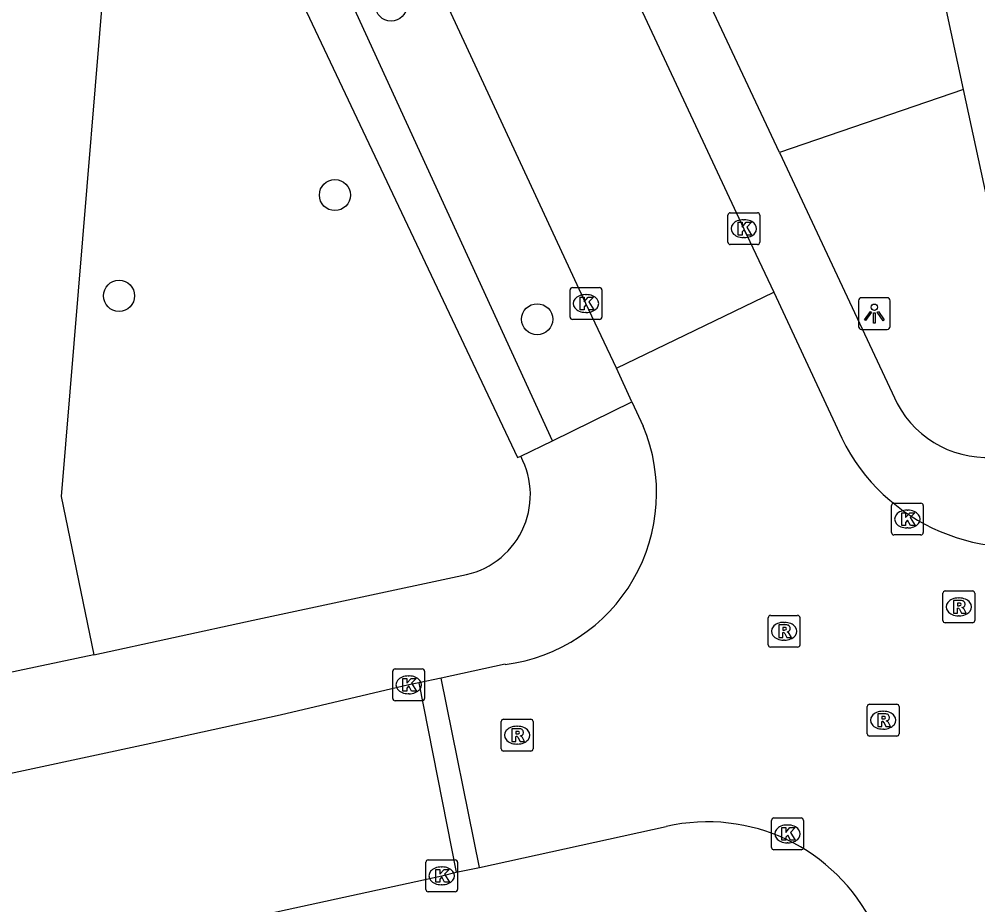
# Model space of a CAD drawing. Extents: x 160037 to 160839, y 385326 to 386441.
# Drawn here: x 160556.29 to 160586.43, y 385865.52 to 385893.36 of the extents above; entities that cross this region are included whole.
import ezdxf

# ---------------------------------------------------------------- set-up
doc = ezdxf.new("R2010")
doc.units = 0
for name, color, linetype in [('IMGEO_Boom', 7, 'Continuous'), ('IMGEO_Groenvoorziening', 7, 'Continuous'), ('IMGEO_Kolk', 7, 'Continuous'), ('IMGEO_Lichtpunt', 7, 'Continuous'), ('IMGEO_Parkeervlak_open', 7, 'Continuous'), ('IMGEO_Rijbaan_lokaal_gesloten', 7, 'Continuous'), ('IMGEO_Rijbaan_lokaal_open', 7, 'Continuous'), ('IMGEO_Rioolput', 7, 'Continuous'), ('IMGEO_Voetpad_halfverhard', 7, 'Continuous'), ('IMGEO_Voetpad_open', 7, 'Continuous')]:
    doc.layers.add(name, color=color, linetype=linetype)

msp = doc.modelspace()

# ---------------------------------------------------------------- linework, layer by layer
at = {"layer": 'IMGEO_Boom'}
for centre in [(160567.979, 385893.79), (160566.215, 385887.836), (160559.425, 385884.667), (160572.574, 385883.931)]:
    msp.add_circle(centre, 0.489, dxfattribs=at)
at = {"layer": 'IMGEO_Groenvoorziening'}
msp.add_lwpolyline([(160585.986, 385891.157), (160580.193, 385889.171)], dxfattribs=at)
at = {"layer": 'IMGEO_Kolk'}
for p, q in [((160578.574, 385886.353), (160578.574, 385887.205)), ((160578.649, 385887.279), (160579.501, 385887.279)), ((160579.062, 385887.059), (160579.087, 385887.059)), ((160579.575, 385887.205), (160579.575, 385886.353)), ((160579.085, 385886.499), (160579.06, 385886.499)), ((160579.501, 385886.279), (160578.649, 385886.279)), ((160573.683, 385884.926), (160574.535, 385884.926)), ((160573.608, 385884), (160573.608, 385884.852)), ((160574.096, 385884.706), (160574.121, 385884.706)), ((160574.609, 385884.852), (160574.609, 385884)), ((160574.119, 385884.146), (160574.094, 385884.146)), ((160574.535, 385883.926), (160573.683, 385883.926)), ((160583.717, 385877.223), (160583.717, 385878.075)), ((160583.792, 385878.149), (160584.644, 385878.149)), ((160584.718, 385878.075), (160584.718, 385877.223)), ((160584.205, 385877.929), (160584.23, 385877.929)), ((160584.228, 385877.369), (160584.203, 385877.369)), ((160584.644, 385877.149), (160583.792, 385877.149)), ((160568.034, 385872.012), (160568.034, 385872.864)), ((160568.109, 385872.938), (160568.961, 385872.938)), ((160569.035, 385872.864), (160569.035, 385872.012)), ((160568.522, 385872.718), (160568.547, 385872.718)), ((160568.961, 385871.938), (160568.109, 385871.938)), ((160568.545, 385872.158), (160568.52, 385872.158)), ((160579.947, 385867.326), (160579.947, 385868.178)), ((160580.022, 385868.252), (160580.874, 385868.252)), ((160580.435, 385868.032), (160580.46, 385868.032)), ((160580.948, 385868.178), (160580.948, 385867.326)), ((160580.458, 385867.472), (160580.433, 385867.472)), ((160580.874, 385867.252), (160580.022, 385867.252)), ((160569.072, 385866.008), (160569.072, 385866.86)), ((160569.147, 385866.934), (160569.999, 385866.934)), ((160570.073, 385866.86), (160570.073, 385866.008)), ((160569.56, 385866.714), (160569.585, 385866.714)), ((160569.999, 385865.934), (160569.147, 385865.934)), ((160569.583, 385866.154), (160569.558, 385866.154))]:
    msp.add_line(p, q, dxfattribs=at)
for points in [[(160578.574, 385886.353), (160578.574, 385887.205)], [(160578.649, 385887.279), (160579.501, 385887.279)], [(160579.575, 385887.205), (160579.575, 385886.353)], [(160578.895, 385886.979), (160579.018, 385886.979), (160579.018, 385886.828), (160579.148, 385886.979), (160579.312, 385886.979), (160579.166, 385886.828), (160579.319, 385886.579), (160579.167, 385886.579), (160579.082, 385886.743), (160579.018, 385886.676), (160579.018, 385886.579), (160578.895, 385886.579), (160578.895, 385886.979)], [(160579.501, 385886.279), (160578.649, 385886.279)], [(160573.683, 385884.926), (160574.535, 385884.926)], [(160573.608, 385884), (160573.608, 385884.852)], [(160573.929, 385884.626), (160574.052, 385884.626), (160574.052, 385884.475), (160574.182, 385884.626), (160574.346, 385884.626), (160574.2, 385884.475), (160574.353, 385884.226), (160574.201, 385884.226), (160574.116, 385884.39), (160574.052, 385884.323), (160574.052, 385884.226), (160573.929, 385884.226), (160573.929, 385884.626)], [(160574.609, 385884.852), (160574.609, 385884)], [(160574.535, 385883.926), (160573.683, 385883.926)], [(160583.717, 385877.223), (160583.717, 385878.075)], [(160583.792, 385878.149), (160584.644, 385878.149)], [(160584.718, 385878.075), (160584.718, 385877.223)], [(160584.038, 385877.849), (160584.161, 385877.849), (160584.161, 385877.698), (160584.291, 385877.849), (160584.455, 385877.849), (160584.309, 385877.698), (160584.462, 385877.449), (160584.31, 385877.449), (160584.225, 385877.613), (160584.161, 385877.546), (160584.161, 385877.449), (160584.038, 385877.449), (160584.038, 385877.849)], [(160584.644, 385877.149), (160583.792, 385877.149)], [(160568.034, 385872.012), (160568.034, 385872.864)], [(160568.109, 385872.938), (160568.961, 385872.938)], [(160569.035, 385872.864), (160569.035, 385872.012)], [(160568.355, 385872.638), (160568.478, 385872.638), (160568.478, 385872.487), (160568.608, 385872.638), (160568.772, 385872.638), (160568.626, 385872.487), (160568.779, 385872.238), (160568.627, 385872.238), (160568.542, 385872.402), (160568.478, 385872.335), (160568.478, 385872.238), (160568.355, 385872.238), (160568.355, 385872.638)], [(160568.961, 385871.938), (160568.109, 385871.938)], [(160579.947, 385867.326), (160579.947, 385868.178)], [(160580.022, 385868.252), (160580.874, 385868.252)], [(160580.948, 385868.178), (160580.948, 385867.326)], [(160580.268, 385867.952), (160580.391, 385867.952), (160580.391, 385867.801), (160580.521, 385867.952), (160580.685, 385867.952), (160580.539, 385867.801), (160580.692, 385867.552), (160580.54, 385867.552), (160580.455, 385867.716), (160580.391, 385867.649), (160580.391, 385867.552), (160580.268, 385867.552), (160580.268, 385867.952)], [(160580.874, 385867.252), (160580.022, 385867.252)], [(160569.072, 385866.008), (160569.072, 385866.86)], [(160569.147, 385866.934), (160569.999, 385866.934)], [(160570.073, 385866.86), (160570.073, 385866.008)], [(160569.393, 385866.634), (160569.516, 385866.634), (160569.516, 385866.483), (160569.646, 385866.634), (160569.81, 385866.634), (160569.664, 385866.483), (160569.817, 385866.234), (160569.665, 385866.234), (160569.58, 385866.398), (160569.516, 385866.331), (160569.516, 385866.234), (160569.393, 385866.234), (160569.393, 385866.634)], [(160569.999, 385865.934), (160569.147, 385865.934)]]:
    msp.add_lwpolyline(points, dxfattribs=at)
for centre, start, end in [((160578.651, 385887.203), 91.552, 178.448), ((160578.651, 385887.203), 91.552, 178.448), ((160579.499, 385887.203), 1.552, 88.448), ((160579.499, 385887.203), 1.552, 88.448), ((160578.651, 385886.355), 181.552, 268.448), ((160578.651, 385886.355), 181.552, 268.448), ((160579.499, 385886.355), 271.552, 358.448), ((160579.499, 385886.355), 271.552, 358.448), ((160573.685, 385884.85), 91.552, 178.448), ((160573.685, 385884.85), 91.552, 178.448), ((160574.533, 385884.85), 1.552, 88.448), ((160574.533, 385884.85), 1.552, 88.448), ((160573.685, 385884.002), 181.552, 268.448), ((160573.685, 385884.002), 181.552, 268.448), ((160574.533, 385884.002), 271.552, 358.448), ((160574.533, 385884.002), 271.552, 358.448), ((160583.794, 385878.073), 91.552, 178.448), ((160583.794, 385878.073), 91.552, 178.448), ((160584.642, 385878.073), 1.552, 88.448), ((160584.642, 385878.073), 1.552, 88.448), ((160583.794, 385877.225), 181.552, 268.448), ((160583.794, 385877.225), 181.552, 268.448), ((160584.642, 385877.225), 271.552, 358.448), ((160584.642, 385877.225), 271.552, 358.448), ((160568.111, 385872.862), 91.552, 178.448), ((160568.111, 385872.862), 91.552, 178.448), ((160568.959, 385872.862), 1.552, 88.448), ((160568.959, 385872.862), 1.552, 88.448), ((160568.111, 385872.014), 181.552, 268.448), ((160568.111, 385872.014), 181.552, 268.448), ((160568.959, 385872.014), 271.552, 358.448), ((160568.959, 385872.014), 271.552, 358.448), ((160580.024, 385868.176), 91.552, 178.448), ((160580.024, 385868.176), 91.552, 178.448), ((160580.872, 385868.176), 1.552, 88.448), ((160580.872, 385868.176), 1.552, 88.448), ((160580.024, 385867.328), 181.552, 268.448), ((160580.024, 385867.328), 181.552, 268.448), ((160580.872, 385867.328), 271.552, 358.448), ((160580.872, 385867.328), 271.552, 358.448), ((160569.149, 385866.858), 91.552, 178.448), ((160569.149, 385866.858), 91.552, 178.448), ((160569.997, 385866.858), 1.552, 88.448), ((160569.997, 385866.858), 1.552, 88.448), ((160569.149, 385866.01), 181.552, 268.448), ((160569.149, 385866.01), 181.552, 268.448), ((160569.997, 385866.01), 271.552, 358.448), ((160569.997, 385866.01), 271.552, 358.448)]:
    msp.add_arc(centre, 0.0765, start, end, dxfattribs=at)
for centre, major_axis, ratio, start_param, end_param in [((160579.061, 385886.779), (-0.387, 0.002), 0.722429, 4.712389, 7.853982), ((160579.086, 385886.779), (-0.39, 0.002), 0.717154, 1.570796, 4.712389), ((160574.095, 385884.426), (-0.387, 0.002), 0.722429, 4.712389, 7.853982), ((160574.12, 385884.426), (-0.39, 0.002), 0.717154, 1.570796, 4.712389), ((160584.204, 385877.649), (-0.387, 0.002), 0.722429, 4.712389, 7.853982), ((160584.229, 385877.649), (-0.39, 0.002), 0.717154, 1.570796, 4.712389), ((160568.521, 385872.438), (-0.387, 0.002), 0.722429, 4.712389, 7.853982), ((160568.546, 385872.438), (-0.39, 0.002), 0.717154, 1.570796, 4.712389), ((160580.434, 385867.752), (-0.387, 0.002), 0.722429, 4.712389, 7.853982), ((160580.459, 385867.752), (-0.39, 0.002), 0.717154, 1.570796, 4.712389), ((160569.559, 385866.434), (-0.387, 0.002), 0.722429, 4.712389, 7.853982), ((160569.584, 385866.434), (-0.39, 0.002), 0.717154, 1.570796, 4.712389)]:
    msp.add_ellipse(centre, major_axis=major_axis, ratio=ratio, start_param=start_param, end_param=end_param, dxfattribs=at)
at = {"layer": 'IMGEO_Lichtpunt'}
for p, q in [((160583.582, 385884.608), (160582.774, 385884.608)), ((160583.582, 385884.608), (160582.774, 385884.608)), ((160582.68, 385884.513), (160582.68, 385883.706)), ((160582.68, 385884.513), (160582.68, 385883.706)), ((160583.676, 385883.706), (160583.676, 385884.513)), ((160583.676, 385883.706), (160583.676, 385884.513)), ((160582.774, 385883.612), (160583.582, 385883.612)), ((160582.774, 385883.612), (160583.582, 385883.612))]:
    msp.add_line(p, q, dxfattribs=at)
for points in [[(160583.054, 385884.177), (160583.093, 385884.149), (160582.905, 385883.887), (160582.867, 385883.914), (160583.054, 385884.177)], [(160583.156, 385884.129), (160583.203, 385884.129), (160583.203, 385883.807), (160583.156, 385883.807), (160583.156, 385884.129)], [(160583.266, 385884.149), (160583.304, 385884.176), (160583.491, 385883.914), (160583.452, 385883.886), (160583.266, 385884.149)]]:
    msp.add_lwpolyline(points, dxfattribs=at)
msp.add_circle((160583.179, 385884.311), 0.0994, dxfattribs=at)
for centre, start, end in [((160582.774, 385884.513), 90, 180), ((160582.774, 385884.513), 90, 180), ((160583.582, 385884.513), 0, 90), ((160583.582, 385884.513), 0, 90), ((160582.774, 385883.706), 180, 270), ((160582.774, 385883.706), 180, 270), ((160583.582, 385883.706), 270, 0), ((160583.582, 385883.706), 270, 360)]:
    msp.add_arc(centre, 0.0946, start, end, dxfattribs=at)
at = {"layer": 'IMGEO_Parkeervlak_open'}
for points in [[(160585.986, 385891.157), (160582.761, 385906.119)], [(160588.283, 385880.499), (160585.986, 385891.157)]]:
    msp.add_lwpolyline(points, dxfattribs=at)
at = {"layer": 'IMGEO_Rijbaan_lokaal_gesloten'}
for points in [[(160568.854, 385872.498), (160568.535, 385872.438), (160564.495, 385871.487), (160560.283, 385870.566), (160538.297, 385865.844)], [(160568.854, 385872.498), (160570.023, 385866.551)], [(160563.9, 385865.201), (160569.573, 385866.434), (160570.023, 385866.551)]]:
    msp.add_lwpolyline(points, dxfattribs=at)
at = {"layer": 'IMGEO_Rijbaan_lokaal_open'}
for points in [[(160568.341, 385909.809), (160569.388, 385907.543), (160573.375, 385898.972), (160579.075, 385886.779), (160580.017, 385884.788)], [(160575.066, 385882.398), (160574.109, 385884.426), (160568.436, 385896.65), (160564.426, 385905.259), (160563.408, 385907.496)], [(160575.066, 385882.398), (160580.017, 385884.788)], [(160580.017, 385884.788), (160582.153, 385880.188)], [(160575.555, 385881.338), (160575.066, 385882.398)], [(160575.555, 385881.338), (160575.908, 385880.568)], [(160571.571, 385873.083), (160569.559, 385872.651)], [(160569.559, 385872.651), (160568.854, 385872.498)], [(160570.762, 385866.698), (160569.559, 385872.651)], [(160570.762, 385866.698), (160576.636, 385867.982)], [(160570.023, 385866.551), (160570.762, 385866.698)]]:
    msp.add_lwpolyline(points, dxfattribs=at)
for centre, radius, start, end in [((160570.9, 385878.471), 5.43, 277.1036, 22.7182), ((160587.643, 385882.887), 6.117, 206.1845, 287.714), ((160577.941, 385862.339), 5.792, 26.0001, 103.0226)]:
    msp.add_arc(centre, radius, start, end, dxfattribs=at)
at = {"layer": 'IMGEO_Rioolput'}
for p, q in [((160585.334, 385874.463), (160585.334, 385875.315)), ((160585.409, 385875.389), (160586.261, 385875.389)), ((160586.335, 385875.315), (160586.335, 385874.463)), ((160585.822, 385875.169), (160585.847, 385875.169)), ((160579.839, 385873.697), (160579.839, 385874.549)), ((160579.914, 385874.623), (160580.766, 385874.623)), ((160580.327, 385874.403), (160580.352, 385874.403)), ((160580.84, 385874.549), (160580.84, 385873.697)), ((160586.261, 385874.389), (160585.409, 385874.389)), ((160585.845, 385874.609), (160585.82, 385874.609)), ((160580.35, 385873.843), (160580.325, 385873.843)), ((160580.766, 385873.623), (160579.914, 385873.623)), ((160582.954, 385870.901), (160582.954, 385871.753)), ((160583.029, 385871.827), (160583.881, 385871.827)), ((160583.955, 385871.753), (160583.955, 385870.901)), ((160571.52, 385871.356), (160572.372, 385871.356)), ((160583.442, 385871.607), (160583.467, 385871.607)), ((160571.445, 385870.43), (160571.445, 385871.282)), ((160571.933, 385871.136), (160571.958, 385871.136)), ((160572.446, 385871.282), (160572.446, 385870.43)), ((160583.465, 385871.047), (160583.44, 385871.047)), ((160583.881, 385870.827), (160583.029, 385870.827)), ((160571.956, 385870.576), (160571.931, 385870.576)), ((160572.372, 385870.356), (160571.52, 385870.356))]:
    msp.add_line(p, q, dxfattribs=at)
for points in [[(160585.334, 385874.463), (160585.334, 385875.315)], [(160585.409, 385875.389), (160586.261, 385875.389)], [(160586.335, 385875.315), (160586.335, 385874.463)], [(160585.923, 385875.087), (160585.671, 385875.089), (160585.671, 385874.689)], [(160585.849, 385875.008), (160585.795, 385875.008), (160585.795, 385874.927)], [(160585.671, 385874.689), (160585.795, 385874.689), (160585.795, 385874.851), (160585.806, 385874.851)], [(160585.795, 385874.927), (160585.847, 385874.927)], [(160585.853, 385874.822), (160585.924, 385874.689), (160586.064, 385874.689), (160585.999, 385874.815)], [(160579.839, 385873.697), (160579.839, 385874.549)], [(160579.914, 385874.623), (160580.766, 385874.623)], [(160580.84, 385874.549), (160580.84, 385873.697)], [(160586.261, 385874.389), (160585.409, 385874.389)], [(160580.428, 385874.321), (160580.176, 385874.323), (160580.176, 385873.923)], [(160580.176, 385873.923), (160580.3, 385873.923), (160580.3, 385874.085), (160580.311, 385874.085)], [(160580.354, 385874.242), (160580.3, 385874.242), (160580.3, 385874.161)], [(160580.3, 385874.161), (160580.352, 385874.161)], [(160580.358, 385874.056), (160580.429, 385873.923), (160580.569, 385873.923), (160580.504, 385874.049)], [(160580.766, 385873.623), (160579.914, 385873.623)], [(160582.954, 385870.901), (160582.954, 385871.753)], [(160583.029, 385871.827), (160583.881, 385871.827)], [(160583.955, 385871.753), (160583.955, 385870.901)], [(160571.52, 385871.356), (160572.372, 385871.356)], [(160583.543, 385871.525), (160583.291, 385871.527), (160583.291, 385871.127)], [(160583.469, 385871.446), (160583.415, 385871.446), (160583.415, 385871.365)], [(160583.415, 385871.365), (160583.467, 385871.365)], [(160571.445, 385870.43), (160571.445, 385871.282)], [(160572.034, 385871.054), (160571.782, 385871.056), (160571.782, 385870.656)], [(160572.446, 385871.282), (160572.446, 385870.43)], [(160583.291, 385871.127), (160583.415, 385871.127), (160583.415, 385871.289), (160583.426, 385871.289)], [(160583.473, 385871.26), (160583.544, 385871.127), (160583.684, 385871.127), (160583.619, 385871.253)], [(160571.782, 385870.656), (160571.906, 385870.656), (160571.906, 385870.818), (160571.917, 385870.818)], [(160571.96, 385870.975), (160571.906, 385870.975), (160571.906, 385870.894)], [(160571.906, 385870.894), (160571.958, 385870.894)], [(160571.964, 385870.789), (160572.035, 385870.656), (160572.175, 385870.656), (160572.11, 385870.782)], [(160583.881, 385870.827), (160583.029, 385870.827)], [(160572.372, 385870.356), (160571.52, 385870.356)]]:
    msp.add_lwpolyline(points, dxfattribs=at)
for centre, radius, start, end in [((160585.411, 385875.313), 0.0765, 91.552, 178.448), ((160585.411, 385875.313), 0.0765, 91.552, 178.448), ((160586.259, 385875.313), 0.0765, 1.552, 88.448), ((160586.259, 385875.313), 0.0765, 1.552, 88.448), ((160585.855, 385874.912), 0.0964, 77.0061, 93.1865), ((160585.869, 385874.969), 0.0378, 276.6634, 79.6772), ((160585.922, 385874.977), 0.109, 350.3612, 89.416), ((160585.92, 385874.977), 0.112, 277.5842, 350.9817), ((160585.805, 385874.798), 0.0533, 26.0293, 88.6989), ((160585.831, 385875.116), 0.19, 274.7715, 282.9687), ((160585.904, 385874.762), 0.108, 29.5134, 73.7905), ((160579.916, 385874.547), 0.0765, 91.552, 178.448), ((160579.916, 385874.547), 0.0765, 91.552, 178.448), ((160580.764, 385874.547), 0.0765, 1.552, 88.448), ((160580.764, 385874.547), 0.0765, 1.552, 88.448), ((160585.411, 385874.465), 0.0765, 181.552, 268.448), ((160585.411, 385874.465), 0.0765, 181.552, 268.448), ((160586.259, 385874.465), 0.0765, 271.552, 358.448), ((160586.259, 385874.465), 0.0765, 271.552, 358.448), ((160580.31, 385874.032), 0.0533, 26.0293, 88.6989), ((160580.336, 385874.35), 0.19, 274.7715, 282.9687), ((160580.36, 385874.146), 0.0964, 77.0061, 93.1865), ((160580.374, 385874.203), 0.0378, 276.6634, 79.6772), ((160580.427, 385874.211), 0.109, 350.3612, 89.416), ((160580.425, 385874.211), 0.112, 277.5842, 350.9817), ((160580.409, 385873.996), 0.108, 29.5134, 73.7905), ((160579.916, 385873.699), 0.0765, 181.552, 268.448), ((160579.916, 385873.699), 0.0765, 181.552, 268.448), ((160580.764, 385873.699), 0.0765, 271.552, 358.448), ((160580.764, 385873.699), 0.0765, 271.552, 358.448), ((160583.031, 385871.751), 0.0765, 91.552, 178.448), ((160583.031, 385871.751), 0.0765, 91.552, 178.448), ((160583.879, 385871.751), 0.0765, 1.552, 88.448), ((160583.879, 385871.751), 0.0765, 1.552, 88.448), ((160571.522, 385871.28), 0.0765, 91.552, 178.448), ((160571.522, 385871.28), 0.0765, 91.552, 178.448), ((160572.37, 385871.28), 0.0765, 1.552, 88.448), ((160572.37, 385871.28), 0.0765, 1.552, 88.448), ((160583.451, 385871.554), 0.19, 274.7715, 282.9687), ((160583.475, 385871.35), 0.0964, 77.0061, 93.1865), ((160583.489, 385871.407), 0.0378, 276.6634, 79.6772), ((160583.542, 385871.415), 0.109, 350.3612, 89.416), ((160583.54, 385871.415), 0.112, 277.5842, 350.9817), ((160572.033, 385870.944), 0.109, 350.3612, 89.416), ((160583.425, 385871.236), 0.0533, 26.0293, 88.6989), ((160583.524, 385871.2), 0.108, 29.5134, 73.7905), ((160571.916, 385870.765), 0.0533, 26.0293, 88.6989), ((160571.942, 385871.083), 0.19, 274.7715, 282.9687), ((160571.966, 385870.879), 0.0964, 77.0061, 93.1865), ((160571.98, 385870.936), 0.0378, 276.6634, 79.6772), ((160572.031, 385870.944), 0.112, 277.5842, 350.9817), ((160572.015, 385870.729), 0.108, 29.5134, 73.7905), ((160583.031, 385870.903), 0.0765, 181.552, 268.448), ((160583.031, 385870.903), 0.0765, 181.552, 268.448), ((160583.879, 385870.903), 0.0765, 271.552, 358.448), ((160583.879, 385870.903), 0.0765, 271.552, 358.448), ((160571.522, 385870.432), 0.0765, 181.552, 268.448), ((160571.522, 385870.432), 0.0765, 181.552, 268.448), ((160572.37, 385870.432), 0.0765, 271.552, 358.448), ((160572.37, 385870.432), 0.0765, 271.552, 358.448)]:
    msp.add_arc(centre, radius, start, end, dxfattribs=at)
for centre, major_axis, ratio, start_param, end_param in [((160585.821, 385874.889), (-0.387, 0.002), 0.722429, 4.712389, 7.853982), ((160585.846, 385874.889), (-0.39, 0.002), 0.717154, 1.570796, 4.712389), ((160580.326, 385874.123), (-0.387, 0.002), 0.722429, 4.712389, 7.853982), ((160580.351, 385874.123), (-0.39, 0.002), 0.717154, 1.570796, 4.712389), ((160583.441, 385871.327), (-0.387, 0.002), 0.722429, 4.712389, 7.853982), ((160583.466, 385871.327), (-0.39, 0.002), 0.717154, 1.570796, 4.712389), ((160571.932, 385870.856), (-0.387, 0.002), 0.722429, 4.712389, 7.853982), ((160571.957, 385870.856), (-0.39, 0.002), 0.717154, 1.570796, 4.712389)]:
    msp.add_ellipse(centre, major_axis=major_axis, ratio=ratio, start_param=start_param, end_param=end_param, dxfattribs=at)
at = {"layer": 'IMGEO_Voetpad_halfverhard'}
for points in [[(160573.062, 385880.106), (160560.564, 385907.353), (160562.904, 385908.603)], [(160561.039, 385901.737), (160561.392, 385901.906), (160571.96, 385879.583), (160572.058, 385879.623)]]:
    msp.add_lwpolyline(points, dxfattribs=at)
at = {"layer": 'IMGEO_Voetpad_open'}
for points in [[(160580.193, 385889.171), (160575.904, 385898.304), (160575.273, 385897.997), (160574.043, 385900.723), (160574.666, 385901.017), (160571.69, 385907.368)], [(160561.039, 385901.737), (160559.477, 385901.027), (160557.601, 385878.359), (160558.635, 385873.38)], [(160580.193, 385889.171), (160583.897, 385881.282)], [(160573.062, 385880.106), (160575.555, 385881.338)], [(160572.058, 385879.623), (160573.062, 385880.106)], [(160558.635, 385873.38), (160563.642, 385874.467), (160570.205, 385875.878)], [(160558.635, 385873.38), (160555.713, 385872.764)]]:
    msp.add_lwpolyline(points, dxfattribs=at)
for centre, radius, start, end in [((160586.728, 385882.794), 3.209, 208.0979, 277.2669), ((160569.791, 385878.414), 2.57, 279.2809, 28.0674)]:
    msp.add_arc(centre, radius, start, end, dxfattribs=at)

doc.saveas('drawing.dxf')
